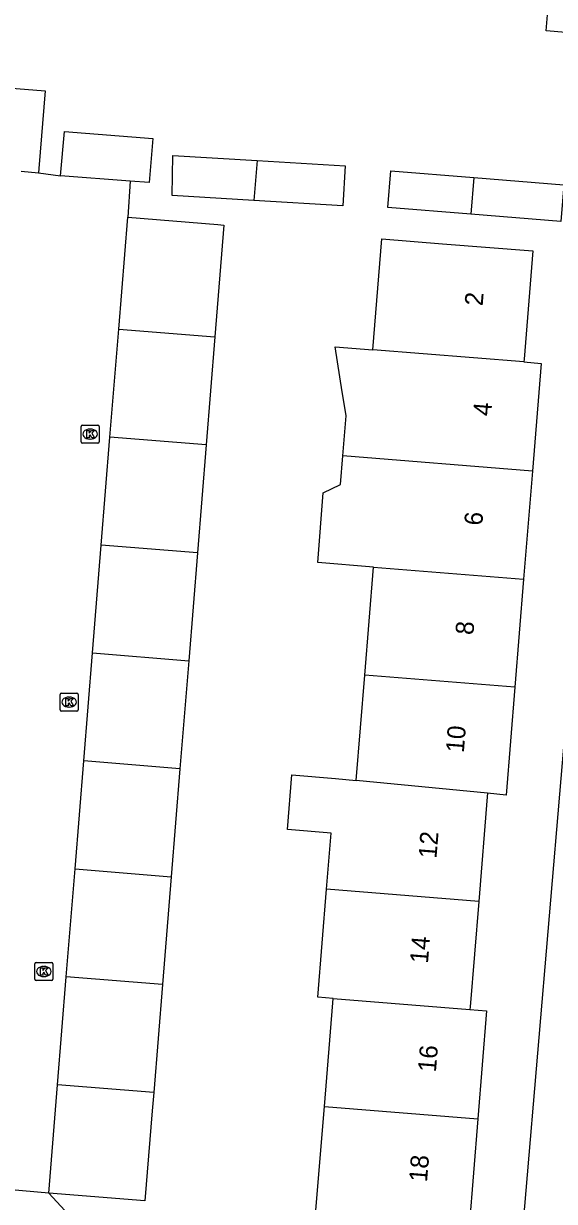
# Model space of a CAD drawing. Extents: x 159961 to 160856, y 382704 to 383353.
# Drawn here: x 160412.1 to 160441.4, y 383160.2 to 383225.4 of the extents above; entities that cross this region are included whole.
import ezdxf

# ---------------------------------------------------------------- set-up
doc = ezdxf.new("R2010")
doc.units = 0
for name, color, linetype in [('IMGEO_Kolk', 7, 'Continuous'), ('IMGEO_Muur', 7, 'Continuous'), ('IMGEO_Pand', 7, 'Continuous'), ('IMGEO_Pand_nummerreeks', 7, 'Continuous'), ('IMGEO_Rijbaan_lokaal_open', 7, 'Continuous'), ('IMGEO_Voetpad_open', 7, 'Continuous')]:
    doc.layers.add(name, color=color, linetype=linetype)

msp = doc.modelspace()

# ---------------------------------------------------------------- linework, layer by layer
at = {"layer": 'IMGEO_Kolk'}
for p, q in [((160415.264, 383202.252), (160415.264, 383203.104)), ((160415.339, 383203.178), (160416.191, 383203.178)), ((160415.752, 383202.958), (160415.777, 383202.958)), ((160416.265, 383203.104), (160416.265, 383202.252)), ((160415.775, 383202.398), (160415.75, 383202.398)), ((160416.191, 383202.178), (160415.339, 383202.178)), ((160414.106, 383187.428), (160414.106, 383188.28)), ((160414.181, 383188.354), (160415.033, 383188.354)), ((160414.594, 383188.134), (160414.619, 383188.134)), ((160415.107, 383188.28), (160415.107, 383187.428)), ((160415.033, 383187.354), (160414.181, 383187.354)), ((160414.617, 383187.574), (160414.592, 383187.574)), ((160412.706, 383172.529), (160412.706, 383173.381)), ((160412.781, 383173.455), (160413.633, 383173.455)), ((160413.194, 383173.235), (160413.219, 383173.235)), ((160413.707, 383173.381), (160413.707, 383172.529)), ((160413.633, 383172.455), (160412.781, 383172.455)), ((160413.217, 383172.675), (160413.192, 383172.675))]:
    msp.add_line(p, q, dxfattribs=at)
for points in [[(160415.264, 383202.252), (160415.264, 383203.104)], [(160415.339, 383203.178), (160416.191, 383203.178)], [(160416.265, 383203.104), (160416.265, 383202.252)], [(160415.585, 383202.878), (160415.708, 383202.878), (160415.708, 383202.727), (160415.838, 383202.878), (160416.002, 383202.878), (160415.856, 383202.727), (160416.009, 383202.478), (160415.857, 383202.478), (160415.772, 383202.642), (160415.708, 383202.575), (160415.708, 383202.478), (160415.585, 383202.478), (160415.585, 383202.878)], [(160416.191, 383202.178), (160415.339, 383202.178)], [(160414.106, 383187.428), (160414.106, 383188.28)], [(160414.181, 383188.354), (160415.033, 383188.354)], [(160414.427, 383188.054), (160414.55, 383188.054), (160414.55, 383187.903), (160414.68, 383188.054), (160414.844, 383188.054), (160414.698, 383187.903), (160414.851, 383187.654), (160414.699, 383187.654), (160414.614, 383187.818), (160414.55, 383187.751), (160414.55, 383187.654), (160414.427, 383187.654), (160414.427, 383188.054)], [(160415.107, 383188.28), (160415.107, 383187.428)], [(160415.033, 383187.354), (160414.181, 383187.354)], [(160412.706, 383172.529), (160412.706, 383173.381)], [(160412.781, 383173.455), (160413.633, 383173.455)], [(160413.027, 383173.155), (160413.15, 383173.155), (160413.15, 383173.004), (160413.28, 383173.155), (160413.444, 383173.155), (160413.298, 383173.004), (160413.451, 383172.755), (160413.299, 383172.755), (160413.214, 383172.919), (160413.15, 383172.852), (160413.15, 383172.755), (160413.027, 383172.755), (160413.027, 383173.155)], [(160413.707, 383173.381), (160413.707, 383172.529)], [(160413.633, 383172.455), (160412.781, 383172.455)]]:
    msp.add_lwpolyline(points, dxfattribs=at)
for centre, start, end in [((160415.341, 383203.102), 91.55205, 178.44795), ((160415.341, 383203.102), 91.55205, 178.44795), ((160416.189, 383203.102), 1.55205, 88.44795), ((160416.189, 383203.102), 1.55205, 88.44795), ((160415.341, 383202.254), 181.55205, 268.44795), ((160415.341, 383202.254), 181.55205, 268.44795), ((160416.189, 383202.254), 271.55205, 358.44795), ((160416.189, 383202.254), 271.55205, 358.44795), ((160414.183, 383188.278), 91.55205, 178.44795), ((160414.183, 383188.278), 91.55205, 178.44795), ((160415.031, 383188.278), 1.55205, 88.44795), ((160415.031, 383188.278), 1.55205, 88.44795), ((160414.183, 383187.43), 181.55205, 268.44795), ((160414.183, 383187.43), 181.55205, 268.44795), ((160415.031, 383187.43), 271.55205, 358.44795), ((160415.031, 383187.43), 271.55205, 358.44795), ((160412.783, 383173.379), 91.55205, 178.44795), ((160412.783, 383173.379), 91.55205, 178.44795), ((160413.631, 383173.379), 1.55205, 88.44795), ((160413.631, 383173.379), 1.55205, 88.44795), ((160412.783, 383172.531), 181.55205, 268.44795), ((160412.783, 383172.531), 181.55205, 268.44795), ((160413.631, 383172.531), 271.55205, 358.44795), ((160413.631, 383172.531), 271.55205, 358.44795)]:
    msp.add_arc(centre, 0.0765, start, end, dxfattribs=at)
for centre, major_axis, ratio, start_param, end_param in [((160415.751, 383202.678), (-0.387, 0.002), 0.722429, 4.712389, 7.853982), ((160415.776, 383202.678), (-0.39, 0.002), 0.717154, 1.570796, 4.712389), ((160414.593, 383187.854), (-0.387, 0.002), 0.722429, 4.712389, 7.853982), ((160414.618, 383187.854), (-0.39, 0.002), 0.717154, 1.570796, 4.712389), ((160413.193, 383172.955), (-0.387, 0.002), 0.722429, 4.712389, 7.853982), ((160413.218, 383172.955), (-0.39, 0.002), 0.717154, 1.570796, 4.712389)]:
    msp.add_ellipse(centre, major_axis=major_axis, ratio=ratio, start_param=start_param, end_param=end_param, dxfattribs=at)
at = {"layer": 'IMGEO_Muur'}
msp.add_lwpolyline([(160413.481, 383160.694), (160425.131, 383148.07)], dxfattribs=at)
at = {"layer": 'IMGEO_Pand'}
for points in [[(160445.309, 383224.622), (160440.965, 383224.979), (160441.075, 383226.317), (160437.761, 383226.591), (160437.997, 383229.454)], [(160407.172, 383217.65), (160407.365, 383220.041), (160407.533, 383222.124), (160413.278, 383221.66), (160412.931, 383217.367), (160412.912, 383217.13)], [(160414.128, 383216.967), (160414.344, 383219.419), (160419.231, 383219.024), (160419.034, 383216.597), (160417.981, 383216.676)], [(160424.816, 383215.601), (160420.305, 383215.87), (160420.342, 383218.086), (160424.998, 383217.807)], [(160424.998, 383217.807), (160429.86, 383217.517), (160429.727, 383215.307), (160424.816, 383215.601)], [(160424.998, 383217.807), (160424.816, 383215.601)], [(160436.793, 383214.839), (160432.213, 383215.209), (160432.378, 383217.244), (160436.961, 383216.873)], [(160411.948, 383217.22), (160412.912, 383217.13)], [(160417.981, 383216.676), (160414.128, 383216.967)], [(160436.961, 383216.873), (160441.927, 383216.472), (160441.762, 383214.437), (160436.793, 383214.839)], [(160436.961, 383216.873), (160436.793, 383214.839)], [(160417.345, 383208.483), (160417.845, 383214.669)], [(160417.845, 383214.669), (160422.829, 383214.267), (160423.161, 383214.24), (160422.661, 383208.052)], [(160431.384, 383207.344), (160431.88, 383213.48), (160435.238, 383213.209), (160440.221, 383212.806), (160439.738, 383206.827), (160439.725, 383206.667)], [(160416.862, 383202.513), (160417.345, 383208.483)], [(160417.345, 383208.483), (160422.661, 383208.052)], [(160422.661, 383208.052), (160422.178, 383202.082)], [(160429.724, 383201.47), (160429.903, 383203.686), (160429.777, 383204.488), (160429.695, 383205.01), (160429.302, 383207.513), (160431.384, 383207.344)], [(160439.725, 383206.667), (160431.384, 383207.344)], [(160439.725, 383206.667), (160440.678, 383206.59), (160440.195, 383200.619)], [(160416.379, 383196.542), (160416.862, 383202.513)], [(160422.178, 383202.082), (160416.862, 383202.513)], [(160422.178, 383202.082), (160421.695, 383196.111)], [(160431.414, 383195.322), (160428.337, 383195.572), (160428.648, 383199.42), (160429.596, 383199.892), (160429.724, 383201.47)], [(160440.195, 383200.619), (160429.724, 383201.47)], [(160440.195, 383200.619), (160439.713, 383194.648)], [(160415.897, 383190.572), (160416.379, 383196.542)], [(160421.695, 383196.111), (160416.379, 383196.542)], [(160421.695, 383196.111), (160421.213, 383190.141)], [(160430.932, 383189.352), (160431.414, 383195.322)], [(160431.414, 383195.322), (160439.713, 383194.648)], [(160439.713, 383194.648), (160439.23, 383188.678)], [(160415.414, 383184.602), (160415.897, 383190.572)], [(160415.897, 383190.572), (160421.213, 383190.141)], [(160421.213, 383190.141), (160420.73, 383184.171)], [(160430.46, 383183.52), (160430.932, 383189.352)], [(160439.23, 383188.678), (160430.932, 383189.352)], [(160439.23, 383188.678), (160438.747, 383182.708), (160437.716, 383182.809)], [(160414.931, 383178.631), (160415.414, 383184.602)], [(160420.73, 383184.171), (160415.414, 383184.602)], [(160420.73, 383184.171), (160420.247, 383178.199)], [(160428.828, 383177.503), (160429.079, 383180.604), (160426.66, 383180.801), (160426.905, 383183.828), (160429.324, 383183.631), (160430.46, 383183.52)], [(160437.716, 383182.809), (160430.46, 383183.52)], [(160437.716, 383182.809), (160437.7, 383182.615), (160437.232, 383176.821)], [(160414.448, 383172.66), (160414.931, 383178.631)], [(160414.931, 383178.631), (160420.247, 383178.199)], [(160420.247, 383178.199), (160419.764, 383172.229)], [(160429.19, 383171.463), (160428.345, 383171.532), (160428.828, 383177.503)], [(160437.232, 383176.821), (160428.828, 383177.503)], [(160437.232, 383176.821), (160436.761, 383171.001), (160436.749, 383170.851)], [(160413.966, 383166.689), (160414.448, 383172.66)], [(160419.764, 383172.229), (160414.448, 383172.66)], [(160419.764, 383172.229), (160419.282, 383166.258)], [(160428.707, 383165.493), (160429.17, 383171.217), (160429.19, 383171.463)], [(160429.19, 383171.463), (160436.749, 383170.851)], [(160436.749, 383170.851), (160437.669, 383170.776), (160437.186, 383164.805)], [(160413.481, 383160.694), (160413.966, 383166.689)], [(160419.282, 383166.258), (160413.966, 383166.689)], [(160419.282, 383166.258), (160419.2, 383165.248), (160418.797, 383160.264), (160413.481, 383160.694)], [(160428.224, 383159.523), (160428.707, 383165.493)], [(160428.707, 383165.493), (160437.186, 383164.805)], [(160437.186, 383164.805), (160436.703, 383158.835)]]:
    msp.add_lwpolyline(points, dxfattribs=at)
at = {"layer": 'IMGEO_Rijbaan_lokaal_open'}
for points in [[(160413.481, 383160.694), (160407.437, 383161.226)], [(160413.481, 383160.694), (160425.131, 383148.07)]]:
    msp.add_lwpolyline(points, dxfattribs=at)
at = {"layer": 'IMGEO_Voetpad_open'}
for points in [[(160412.912, 383217.13), (160414.128, 383216.967)], [(160417.981, 383216.676), (160417.845, 383214.669)], [(160439.206, 383153.248), (160444.36, 383214.015)]]:
    msp.add_lwpolyline(points, dxfattribs=at)

# ---------------------------------------------------------------- texts
at = {"layer": 'IMGEO_Pand_nummerreeks'}
for s, rotation, p in [('2', 85.38217, (160437.446, 383209.742)), ('4', 85.37644, (160437.913, 383203.65)), ('6', 85.37644, (160437.423, 383197.596)), ('8', 85.37775, (160436.934, 383191.546)), ('10', 85.37644, (160436.407, 383185.032)), ('12', 85.37644, (160434.894, 383179.178)), ('14', 85.37644, (160434.425, 383173.374)), ('16', 85.37644, (160434.865, 383167.358)), ('18', 85.37736, (160434.373, 383161.285))]:
    msp.add_text(s, height=1, rotation=rotation, dxfattribs=at).set_placement(p)

doc.saveas('drawing.dxf')
